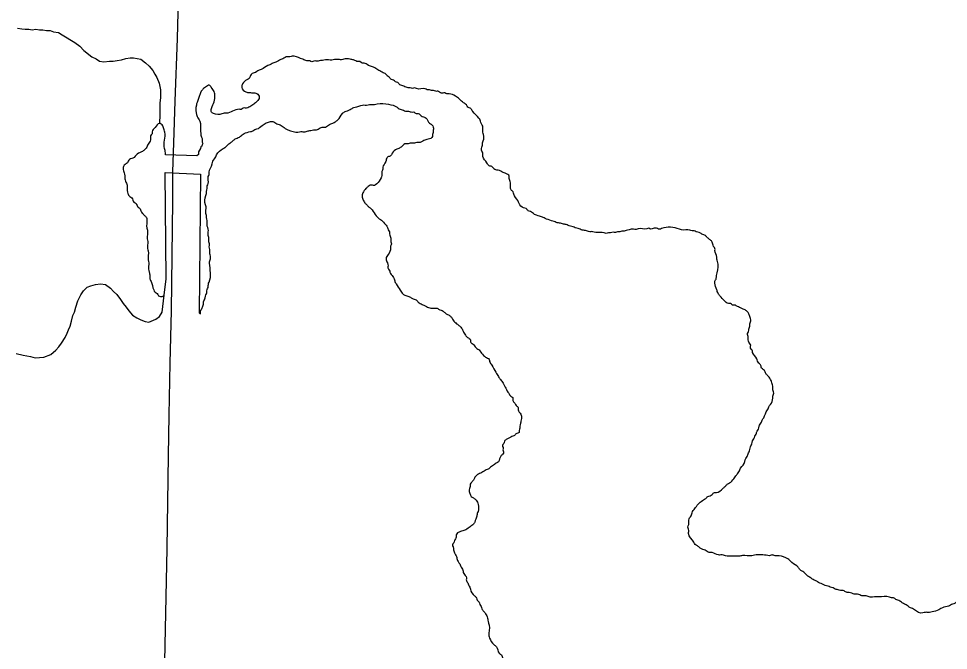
# Model space of a CAD drawing. Extents: x 2.4 to 73.1, y 4.5 to 25.6.
# Drawn here: x 46.3093 to 46.5588, y 20.2613 to 20.4307 of the extents above; entities that cross this region are included whole.
import ezdxf

# ---------------------------------------------------------------- set-up
doc = ezdxf.new("R2010")
doc.units = 0
for name, color, linetype in [('GM_X_Minor_Lake', 7, 'Continuous'), ('GM_X_Minor_River', 7, 'Continuous'), ('GM_X_Township_Road', 7, 'Continuous')]:
    doc.layers.add(name, color=color, linetype=linetype)

msp = doc.modelspace()

# ---------------------------------------------------------------- linework, layer by layer
at = {"layer": 'GM_X_Minor_Lake'}
for p, q in [((46.3571, 20.39392), (46.34874, 20.39415)), ((46.34884, 20.36093), (46.34862, 20.3894)), ((46.34862, 20.3894), (46.35811, 20.38895)), ((46.35811, 20.38895), (46.3577, 20.35181))]:
    msp.add_line(p, q, dxfattribs=at)
for points in [[(46.35819, 20.41108), (46.35754, 20.40922), (46.35719, 20.40819), (46.35702, 20.40784), (46.35702, 20.4075), (46.35685, 20.40681), (46.35685, 20.40664), (46.35685, 20.40647), (46.35685, 20.40629), (46.35685, 20.40595), (46.35702, 20.40492), (46.3572, 20.4044), (46.35737, 20.40406), (46.35771, 20.40354), (46.35789, 20.4032), (46.35806, 20.40251), (46.35806, 20.40217), (46.35806, 20.40165), (46.35806, 20.40096), (46.35823, 20.39941), (46.3584, 20.3989), (46.35858, 20.39855), (46.35858, 20.39821), (46.35858, 20.39786), (46.35858, 20.39752), (46.35875, 20.39718), (46.35858, 20.39683), (46.35841, 20.39649), (46.35823, 20.39632), (46.35806, 20.3958), (46.35755, 20.39494), (46.35755, 20.39425), (46.3571, 20.39392)], [(46.34834, 20.3565), (46.34884, 20.36093)]]:
    msp.add_lwpolyline(points, dxfattribs=at)
for points in [[(46.38608, 20.41955), (46.38552, 20.41976), (46.38326, 20.42058), (46.38269, 20.4206), (46.38211, 20.42042), (46.38135, 20.42044), (46.38078, 20.42027), (46.3802, 20.41991), (46.37962, 20.41973), (46.37904, 20.41937), (46.37827, 20.41901), (46.37732, 20.41865), (46.37674, 20.41829), (46.37616, 20.41811), (46.37442, 20.41702), (46.37385, 20.41685), (46.3725, 20.41612), (46.37192, 20.41595), (46.37153, 20.41539), (46.37113, 20.41464), (46.37055, 20.41427), (46.36938, 20.41317), (46.36917, 20.41222), (46.37028, 20.41105), (46.37122, 20.41083), (46.37236, 20.4108), (46.37349, 20.41039), (46.37384, 20.40924), (46.37345, 20.40868), (46.37286, 20.40813), (46.37189, 20.40739), (46.37131, 20.40703), (46.37016, 20.40668), (46.36959, 20.4067), (46.36901, 20.40633), (46.36844, 20.40635), (46.365, 20.4053), (46.36443, 20.40532), (46.36385, 20.40514), (46.36157, 20.4052), (46.36101, 20.4056), (46.36104, 20.40655), (46.36124, 20.40711), (46.36186, 20.40881), (46.3619, 20.41052), (46.36172, 20.41109), (46.36099, 20.41225), (46.36044, 20.41284), (46.35947, 20.4123), (46.35889, 20.41193), (46.3583, 20.41119), (46.35819, 20.41108)], [(46.44774, 20.37813), (46.44662, 20.37893), (46.44606, 20.37913), (46.4455, 20.37972), (46.44475, 20.37993), (46.44364, 20.3811), (46.44328, 20.38187), (46.44218, 20.38361), (46.44201, 20.38418), (46.44145, 20.38477), (46.44128, 20.38554), (46.44131, 20.38668), (46.44096, 20.38783), (46.44097, 20.3884), (46.43985, 20.38919), (46.43929, 20.38939), (46.43873, 20.38979), (46.43797, 20.39), (46.43684, 20.39041), (46.43629, 20.391), (46.43553, 20.39121), (46.43498, 20.39198), (46.43389, 20.39372), (46.4339, 20.39429), (46.43355, 20.39544), (46.43357, 20.3962), (46.43378, 20.39677), (46.43379, 20.39734), (46.43399, 20.3979), (46.43404, 20.39961), (46.43386, 20.40019), (46.4339, 20.40152), (46.43372, 20.40209), (46.43336, 20.40286), (46.43319, 20.40344), (46.43282, 20.40402), (46.43116, 20.40577), (46.43061, 20.40655), (46.42986, 20.40695), (46.42949, 20.40753), (46.42837, 20.40832), (46.42763, 20.4091), (46.42651, 20.40989), (46.42482, 20.41051), (46.42424, 20.41053), (46.42368, 20.41073), (46.42254, 20.41076), (46.42198, 20.41116), (46.42122, 20.41118), (46.42066, 20.41139), (46.42009, 20.4114), (46.41952, 20.41161), (46.41895, 20.41162), (46.41839, 20.41183), (46.41611, 20.41189), (46.41554, 20.4121), (46.41497, 20.41192), (46.4144, 20.41213), (46.41383, 20.41214), (46.4127, 20.41255), (46.41214, 20.41276), (46.41157, 20.41296), (46.41102, 20.41355), (46.41045, 20.41376), (46.40989, 20.41415), (46.40933, 20.41436), (46.40877, 20.41494), (46.40821, 20.41534), (46.40766, 20.41592), (46.40709, 20.41613), (46.40653, 20.41652), (46.40597, 20.41673), (46.40485, 20.41752), (46.40428, 20.41773), (46.40372, 20.41793), (46.40315, 20.41814), (46.40259, 20.41853), (46.40203, 20.41874), (46.40146, 20.41875), (46.4009, 20.41915), (46.40033, 20.41917), (46.3992, 20.41958), (46.39825, 20.41979), (46.39654, 20.41984), (46.39597, 20.41966), (46.3954, 20.41968), (46.39407, 20.41972), (46.3933, 20.41955), (46.3916, 20.41959), (46.39083, 20.41943), (46.39026, 20.41944), (46.38969, 20.41927), (46.38855, 20.4193), (46.38797, 20.41912), (46.38741, 20.41933), (46.38665, 20.41935), (46.38608, 20.41955)], [(46.35956, 20.35659), (46.35977, 20.35715), (46.35978, 20.35772), (46.36019, 20.35885), (46.3602, 20.35942), (46.36041, 20.35999), (46.36054, 20.36512), (46.36056, 20.36569), (46.36076, 20.36625), (46.36078, 20.36701), (46.3606, 20.36759), (46.36063, 20.36873), (46.36046, 20.36949), (46.36048, 20.37025), (46.36031, 20.37083), (46.36034, 20.37197), (46.36016, 20.37254), (46.3602, 20.37387), (46.35985, 20.3754), (46.35988, 20.37654), (46.35971, 20.37731), (46.35973, 20.37788), (46.35955, 20.37845), (46.3596, 20.38016), (46.35942, 20.38074), (46.35949, 20.38321), (46.35969, 20.38377), (46.35971, 20.38434), (46.35991, 20.3851), (46.35993, 20.38586), (46.36014, 20.38642), (46.36019, 20.38832), (46.36039, 20.38889), (46.36041, 20.38946), (46.36123, 20.39172), (46.36144, 20.39247), (46.36183, 20.39303), (46.36222, 20.39359), (46.36243, 20.39415), (46.36418, 20.39582), (46.36496, 20.39637), (46.36574, 20.39711), (46.36651, 20.39766), (46.36709, 20.39821), (46.36767, 20.39857), (46.36825, 20.39875), (46.36883, 20.39911), (46.3698, 20.39985), (46.37152, 20.40037), (46.3721, 20.40054), (46.37268, 20.40091), (46.37325, 20.40108), (46.37461, 20.402), (46.37576, 20.40273), (46.37691, 20.40307), (46.37748, 20.40306), (46.37805, 20.40285), (46.37861, 20.40246), (46.37974, 20.40205), (46.3803, 20.40165), (46.38086, 20.40125), (46.38368, 20.40023), (46.38425, 20.40021), (46.38502, 20.40038), (46.38616, 20.40035), (46.38673, 20.40052), (46.38769, 20.40069), (46.38845, 20.40086), (46.38921, 20.40084), (46.39018, 20.40138), (46.39075, 20.40156), (46.39132, 20.40154), (46.3919, 20.40171), (46.39305, 20.40244), (46.39363, 20.40262), (46.39421, 20.40298), (46.39498, 20.40353), (46.39617, 20.40521), (46.39694, 20.40576), (46.39752, 20.40593), (46.39829, 20.40629), (46.39925, 20.40684), (46.40001, 20.40701), (46.40116, 20.40736), (46.40193, 20.40752), (46.40269, 20.4075), (46.40345, 20.40767), (46.40478, 20.40764), (46.40555, 20.40781), (46.40859, 20.40772), (46.41085, 20.4069), (46.41141, 20.4065), (46.41254, 20.40609), (46.4131, 20.40589), (46.41367, 20.40587), (46.41462, 20.40566), (46.41538, 20.40564)], [(46.41538, 20.40564), (46.41594, 20.40524), (46.41651, 20.40522), (46.41763, 20.40443), (46.41819, 20.40423), (46.41894, 20.40364), (46.4193, 20.40287), (46.41986, 20.40247), (46.42041, 20.40189), (46.42059, 20.40131), (46.42057, 20.40074), (46.42056, 20.40017), (46.42035, 20.39961), (46.42034, 20.39904), (46.41918, 20.39831), (46.41803, 20.39796), (46.41745, 20.39759), (46.41669, 20.39742), (46.41612, 20.39744), (46.41554, 20.39727), (46.4144, 20.3973), (46.41383, 20.39712), (46.41326, 20.39714), (46.4121, 20.39641), (46.41132, 20.39586), (46.41075, 20.39569), (46.40958, 20.39458), (46.40899, 20.39383), (46.40822, 20.39347), (46.40781, 20.39234), (46.40701, 20.39084), (46.407, 20.39028), (46.40679, 20.38971), (46.40678, 20.38914), (46.40676, 20.38857), (46.40656, 20.38801), (46.40538, 20.38633), (46.4048, 20.38596), (46.40366, 20.38599), (46.40308, 20.38563), (46.40249, 20.38508), (46.4017, 20.38396), (46.4015, 20.38339), (46.40148, 20.38282), (46.40166, 20.38225), (46.4022, 20.38128), (46.40276, 20.3807), (46.40331, 20.38011), (46.40387, 20.37971), (46.40497, 20.37816), (46.40608, 20.37699), (46.40665, 20.3766), (46.40776, 20.37543), (46.40831, 20.37465), (46.40848, 20.37407), (46.40885, 20.37349), (46.40883, 20.37292), (46.40918, 20.37177), (46.40916, 20.37082), (46.40933, 20.37025), (46.40913, 20.36968), (46.40911, 20.36911), (46.4085, 20.36742), (46.4081, 20.36686), (46.4079, 20.3663), (46.40825, 20.36515), (46.40842, 20.36438), (46.40841, 20.36381), (46.40877, 20.36323), (46.40895, 20.36266), (46.40931, 20.36207), (46.41004, 20.36091), (46.41022, 20.36034), (46.41058, 20.35957), (46.41167, 20.35783), (46.41241, 20.35686), (46.41316, 20.35646), (46.41373, 20.35625), (46.41466, 20.35584), (46.41541, 20.35544), (46.41598, 20.35524), (46.41653, 20.35465), (46.41709, 20.35426), (46.41803, 20.35385), (46.41878, 20.35345), (46.41991, 20.35304), (46.42162, 20.35299), (46.42237, 20.35259), (46.42294, 20.35239), (46.4235, 20.35199), (46.42424, 20.3514), (46.42499, 20.351), (46.42555, 20.35041), (46.42591, 20.34983), (46.42684, 20.34886), (46.42758, 20.34827), (46.42832, 20.34749)], [(46.34874, 20.39415), (46.34858, 20.39529), (46.34841, 20.39587), (46.34852, 20.40024), (46.34817, 20.40139), (46.34799, 20.40196), (46.34706, 20.40256), (46.34589, 20.40145), (46.3451, 20.40033), (46.34509, 20.39976), (46.34469, 20.3992), (46.34467, 20.39844), (46.34426, 20.39731), (46.34387, 20.39675), (46.34366, 20.39619), (46.34327, 20.39563), (46.34249, 20.39508), (46.34172, 20.39472), (46.34114, 20.39436), (46.33998, 20.39325), (46.33882, 20.39271), (46.33862, 20.39214), (46.33784, 20.39159), (46.33745, 20.39103), (46.33742, 20.38989), (46.33759, 20.38932)], [(46.33759, 20.38932), (46.33776, 20.38855), (46.33775, 20.38798), (46.33792, 20.38741), (46.3381, 20.38683), (46.33845, 20.38568), (46.33842, 20.38454), (46.33859, 20.38378), (46.33914, 20.383), (46.3397, 20.38261), (46.34024, 20.38145), (46.3408, 20.38106), (46.34135, 20.38009), (46.34191, 20.3797), (46.34208, 20.37912), (46.34245, 20.37854), (46.343, 20.37795), (46.34356, 20.37737), (46.34373, 20.37679), (46.34367, 20.37451), (46.34385, 20.37394), (46.34379, 20.37166), (46.34396, 20.37089), (46.34391, 20.36899), (46.34409, 20.36842), (46.34403, 20.36595), (46.34419, 20.36518), (46.34415, 20.36347), (46.34432, 20.36271), (46.34449, 20.36175), (46.34447, 20.36118), (46.34483, 20.36022), (46.34553, 20.35792), (46.34589, 20.35734), (46.34645, 20.35695), (46.34682, 20.35637), (46.34739, 20.35616), (46.34815, 20.35633), (46.34834, 20.3565)], [(46.50792, 20.33828), (46.50756, 20.33886), (46.50738, 20.33943), (46.50628, 20.34117), (46.50611, 20.34175), (46.50574, 20.34233), (46.50576, 20.34309), (46.5054, 20.34367), (46.50505, 20.34482), (46.50506, 20.34539), (46.50489, 20.34596), (46.5053, 20.34709), (46.50531, 20.34766), (46.50552, 20.34823), (46.50553, 20.3488), (46.50574, 20.34936), (46.50575, 20.34993), (46.5054, 20.35108), (46.50504, 20.35185), (46.50448, 20.35244), (46.50354, 20.35284), (46.50279, 20.35325), (46.50223, 20.35345), (46.50148, 20.35385), (46.50091, 20.35387), (46.50035, 20.35426), (46.49978, 20.35428), (46.49866, 20.35507), (46.49755, 20.35624), (46.497, 20.35702), (46.49664, 20.35798), (46.49612, 20.3597), (46.49613, 20.36027), (46.49653, 20.36102), (46.49655, 20.36178), (46.49676, 20.36254), (46.49684, 20.36558), (46.49666, 20.36615), (46.49668, 20.36672), (46.49615, 20.36845), (46.49617, 20.36902), (46.4958, 20.3696), (46.49545, 20.37075), (46.4949, 20.37133), (46.49415, 20.37192), (46.4936, 20.37251), (46.49266, 20.37291), (46.49191, 20.37332), (46.49115, 20.37353), (46.49059, 20.37373), (46.49002, 20.37375), (46.48945, 20.37395), (46.48717, 20.37402), (46.48661, 20.37422), (46.48186, 20.37435), (46.48128, 20.37418), (46.48072, 20.37438), (46.47958, 20.37441), (46.479, 20.37424), (46.47844, 20.37444), (46.47786, 20.37427), (46.47559, 20.37433), (46.47501, 20.37416), (46.47368, 20.37419), (46.47311, 20.37402), (46.47234, 20.37385), (46.47177, 20.37368), (46.4712, 20.37369), (46.47062, 20.37352), (46.47005, 20.37353), (46.46948, 20.37336), (46.46891, 20.37337), (46.46814, 20.3732), (46.46757, 20.37322), (46.467, 20.37305), (46.46643, 20.37325), (46.46416, 20.37331), (46.4634, 20.37352), (46.46283, 20.37354), (46.46226, 20.37355), (46.46169, 20.37376), (46.46056, 20.37398), (46.45943, 20.37439), (46.45868, 20.3746), (46.45811, 20.37481), (46.45736, 20.37502), (46.45623, 20.37543), (46.45528, 20.37565), (46.45472, 20.37585), (46.45415, 20.37587), (46.45302, 20.37628), (46.45226, 20.37649), (46.45057, 20.37711), (46.44963, 20.37751), (46.44906, 20.37772), (46.44831, 20.37793), (46.44774, 20.37813)], [(46.3577, 20.35181), (46.3581, 20.3515), (46.35811, 20.35207), (46.35832, 20.35263), (46.35872, 20.35357), (46.35893, 20.35414), (46.35894, 20.35471), (46.35915, 20.35527), (46.35935, 20.35583), (46.35956, 20.35659)], [(46.42832, 20.34749), (46.42887, 20.34633), (46.42923, 20.34575), (46.42979, 20.34516), (46.43053, 20.34457), (46.43052, 20.344), (46.43126, 20.34341), (46.432, 20.34244), (46.43256, 20.34205), (46.43459, 20.3399), (46.43553, 20.3393), (46.4357, 20.33873), (46.43625, 20.33776), (46.43734, 20.33583), (46.43807, 20.33467), (46.43862, 20.3339), (46.43935, 20.33293), (46.43971, 20.33216), (46.44008, 20.33158), (46.44044, 20.3308), (46.44081, 20.33023), (46.44136, 20.32945), (46.44192, 20.32905), (46.4419, 20.32829), (46.44245, 20.32752), (46.44281, 20.32694), (46.44337, 20.32635), (46.44335, 20.32578), (46.44408, 20.32462), (46.44426, 20.32405), (46.44424, 20.32348), (46.44403, 20.32272), (46.44402, 20.32215), (46.44381, 20.3214), (46.4438, 20.32083), (46.44359, 20.32026), (46.44358, 20.31969), (46.44281, 20.31933), (46.44222, 20.31878), (46.44165, 20.31861), (46.44107, 20.31824), (46.4403, 20.31788), (46.43971, 20.31733), (46.43951, 20.31676), (46.43911, 20.3162), (46.43929, 20.31563), (46.43927, 20.31506), (46.43945, 20.31448), (46.43924, 20.31392), (46.43866, 20.31336), (46.43805, 20.31186), (46.43747, 20.31149), (46.4365, 20.31076), (46.43592, 20.3104), (46.43534, 20.30984), (46.43476, 20.30967), (46.43419, 20.3093), (46.4336, 20.30894), (46.43245, 20.3084), (46.43187, 20.30785), (46.43147, 20.3071), (46.43088, 20.30635), (46.43048, 20.30579), (46.43047, 20.30522), (46.43026, 20.30466), (46.43024, 20.3039), (46.43042, 20.30332), (46.43078, 20.30255), (46.43134, 20.30216), (46.43208, 20.30157), (46.43245, 20.30098), (46.43262, 20.30041), (46.43258, 20.29851), (46.43237, 20.29795), (46.43216, 20.297), (46.43195, 20.29644), (46.43174, 20.29568), (46.43115, 20.29494), (46.43018, 20.2942), (46.42902, 20.29347), (46.42788, 20.29313), (46.42711, 20.29277), (46.42671, 20.29221), (46.4267, 20.29164), (46.42629, 20.2907), (46.42609, 20.29013), (46.42569, 20.28957), (46.42587, 20.289), (46.42604, 20.28823), (46.42621, 20.28766), (46.42657, 20.28689), (46.42693, 20.28593), (46.4271, 20.28535), (46.42783, 20.28419), (46.42801, 20.28362), (46.42838, 20.28304), (46.42855, 20.28246)], [(46.52277, 20.28007), (46.52221, 20.28047), (46.52127, 20.28107), (46.52053, 20.28166), (46.51979, 20.28244), (46.51904, 20.28284), (46.51849, 20.28361), (46.51681, 20.2848), (46.51625, 20.28539), (46.51569, 20.28578), (46.51343, 20.2866), (46.51229, 20.28663), (46.51154, 20.28685), (46.51096, 20.28667), (46.51039, 20.28669), (46.50678, 20.28679), (46.50602, 20.28662), (46.50355, 20.28668), (46.5026, 20.28652), (46.5007, 20.28657), (46.49899, 20.28662), (46.49842, 20.28682), (46.49709, 20.28686), (46.4954, 20.28748), (46.49464, 20.2875), (46.49351, 20.2881), (46.49295, 20.2883), (46.4922, 20.28871), (46.49145, 20.2893), (46.49089, 20.28969), (46.49053, 20.29027), (46.48907, 20.29259), (46.4891, 20.29373), (46.48892, 20.29431), (46.48913, 20.29506), (46.48916, 20.2962), (46.48936, 20.29677), (46.48976, 20.29733), (46.49017, 20.29846), (46.49056, 20.29902), (46.49096, 20.29958), (46.4931, 20.30161), (46.49368, 20.30197), (46.49426, 20.30253), (46.49484, 20.3027), (46.49542, 20.30307), (46.496, 20.30362), (46.49657, 20.30361), (46.49831, 20.3047), (46.4989, 20.30525), (46.49948, 20.30581), (46.50006, 20.30617), (46.50123, 20.30728), (46.50162, 20.30784), (46.50221, 20.30858), (46.50261, 20.30914), (46.50281, 20.30971), (46.504, 20.31139), (46.5042, 20.31195), (46.50441, 20.31271), (46.5048, 20.31327), (46.50521, 20.31421), (46.50541, 20.31477), (46.50562, 20.31552), (46.50603, 20.31665), (46.50624, 20.31741), (46.50664, 20.31797), (46.50685, 20.31872), (46.50724, 20.31928), (46.50745, 20.32004), (46.50785, 20.3206), (46.50805, 20.32135), (46.50826, 20.32192), (46.50866, 20.32248), (46.50886, 20.32304), (46.50925, 20.3236), (46.50946, 20.32417), (46.50986, 20.32492), (46.51006, 20.32548), (46.51046, 20.32604), (46.51066, 20.3266), (46.51106, 20.32716), (46.51167, 20.32886), (46.51168, 20.32943), (46.51189, 20.32999), (46.5119, 20.33056), (46.51173, 20.33114), (46.51174, 20.33171), (46.51157, 20.33247), (46.5114, 20.33305), (46.51122, 20.33362), (46.51049, 20.33478), (46.50994, 20.33537), (46.50921, 20.33653), (46.50865, 20.33693), (46.50848, 20.33769), (46.50792, 20.33828)], [(46.42855, 20.28246), (46.42873, 20.28189), (46.42946, 20.28072), (46.42944, 20.28016), (46.4298, 20.27938), (46.42998, 20.27881), (46.43034, 20.27823), (46.43052, 20.27765), (46.43161, 20.27591), (46.43217, 20.27533), (46.43234, 20.27475), (46.4329, 20.27417), (46.43307, 20.27359), (46.43344, 20.27301), (46.43361, 20.27244), (46.43416, 20.27166), (46.4349, 20.2705), (46.43525, 20.26935), (46.43542, 20.26859), (46.43559, 20.26801), (46.43552, 20.26516), (46.43569, 20.26458), (46.43679, 20.26284), (46.43753, 20.26225), (46.43825, 20.26052), (46.43899, 20.25993), (46.43917, 20.25936), (46.44028, 20.25819), (46.44084, 20.25779), (46.44141, 20.25759), (46.44196, 20.257), (46.44253, 20.25679), (46.44347, 20.25639), (46.4444, 20.25579), (46.44515, 20.2552), (46.44571, 20.255), (46.44684, 20.25458), (46.4474, 20.254), (46.44852, 20.25321), (46.44927, 20.253), (46.45021, 20.2524), (46.45077, 20.2522), (46.45134, 20.25218), (46.4521, 20.25197), (46.45343, 20.25212), (46.45419, 20.2521), (46.45476, 20.25228), (46.45533, 20.25226), (46.45591, 20.25244), (46.45706, 20.25278), (46.45897, 20.25311), (46.45973, 20.25328), (46.46049, 20.25307), (46.46163, 20.25323), (46.46239, 20.25302), (46.46372, 20.25298), (46.46447, 20.25277), (46.46522, 20.25237), (46.46578, 20.25198), (46.46653, 20.25176), (46.4671, 20.25137), (46.46803, 20.25058), (46.46839, 20.25), (46.46914, 20.24941), (46.46931, 20.24865), (46.46986, 20.24806), (46.47042, 20.24767), (46.47117, 20.24707), (46.47192, 20.24667), (46.47305, 20.24626), (46.47417, 20.24547), (46.47474, 20.24546), (46.47549, 20.24525), (46.47606, 20.24504), (46.47739, 20.245), (46.47795, 20.2448), (46.47985, 20.24475), (46.48099, 20.24491), (46.48291, 20.24542), (46.48349, 20.24579), (46.48425, 20.24596), (46.48654, 20.24627), (46.48675, 20.24684), (46.4877, 20.247), (46.48962, 20.24771), (46.49019, 20.2477), (46.49077, 20.24806), (46.4923, 20.2484), (46.49632, 20.24962), (46.49653, 20.25018), (46.49825, 20.25071), (46.49902, 20.25088), (46.50338, 20.25076), (46.50509, 20.25052), (46.50566, 20.2505), (46.50641, 20.25029), (46.50754, 20.24988)], [(46.56812, 20.27693), (46.56679, 20.27697), (46.56506, 20.27645), (46.5639, 20.27572), (46.56313, 20.27536), (46.56256, 20.27518), (46.56024, 20.27373), (46.55966, 20.27355), (46.55908, 20.27319), (46.55851, 20.27301), (46.55679, 20.27249), (46.55621, 20.27213), (46.55448, 20.2716), (46.55372, 20.27143), (46.55258, 20.27146), (46.552, 20.27129), (46.54974, 20.27211), (46.54918, 20.27251), (46.54862, 20.27271), (46.5475, 20.2735), (46.54656, 20.27391), (46.54581, 20.2745), (46.54468, 20.27491), (46.54412, 20.27531), (46.54355, 20.27532), (46.54299, 20.27553), (46.54014, 20.27561), (46.53957, 20.27562), (46.53729, 20.27569), (46.53673, 20.27589), (46.53559, 20.27592), (46.53446, 20.27633), (46.53351, 20.27636), (46.53294, 20.27656), (46.53219, 20.27678), (46.53162, 20.27679), (46.53087, 20.27719), (46.52954, 20.27742), (46.52898, 20.27762), (46.52841, 20.27764), (46.52785, 20.27803), (46.52709, 20.27825), (46.52653, 20.27845), (46.52577, 20.27866), (46.52502, 20.27906), (46.52427, 20.27927), (46.52371, 20.27967), (46.52277, 20.28007)]]:
    msp.add_spline(points, degree=3, dxfattribs=at)
at = {"layer": 'GM_X_Minor_River'}
for points in [[(46.30897, 20.42808), (46.31011, 20.42789), (46.31106, 20.42788), (46.31201, 20.42788), (46.31296, 20.42769), (46.31392, 20.42788), (46.31487, 20.42768), (46.31582, 20.42768), (46.31677, 20.42749)], [(46.31677, 20.42749), (46.31772, 20.42748), (46.31867, 20.4271), (46.32, 20.42691), (46.32095, 20.42634), (46.32437, 20.42423), (46.3257, 20.42328), (46.32683, 20.42214), (46.32892, 20.42042), (46.33006, 20.41985), (46.33101, 20.41927), (46.33215, 20.41908), (46.33367, 20.41927), (46.33463, 20.41926), (46.33577, 20.41945), (46.33691, 20.41964), (46.33805, 20.42001), (46.33919, 20.4202), (46.34014, 20.4202), (46.34204, 20.41981), (46.34337, 20.41886), (46.34432, 20.4179), (46.34527, 20.41676), (46.34584, 20.41581), (46.34641, 20.41486), (46.34697, 20.41333), (46.34735, 20.41162), (46.34735, 20.41067), (46.34735, 20.40953), (46.34716, 20.40801), (46.34715, 20.40649), (46.34715, 20.40497), (46.34706, 20.40256)], [(46.30863, 20.34083), (46.31053, 20.34044), (46.31243, 20.34006), (46.31376, 20.33967), (46.31604, 20.33986), (46.31794, 20.34061), (46.31928, 20.34175), (46.32004, 20.3427), (46.3208, 20.34364), (46.32176, 20.34516), (46.32233, 20.3463), (46.32271, 20.34725), (46.32309, 20.3482), (46.32348, 20.34953), (46.32386, 20.35105), (46.32424, 20.352), (46.32462, 20.35333), (46.3252, 20.35504), (46.32596, 20.35656), (46.32672, 20.3577), (46.32767, 20.35864), (46.32862, 20.35902), (46.32996, 20.3594), (46.33129, 20.35958), (46.33262, 20.35939), (46.33395, 20.35843), (46.33471, 20.35748), (46.33566, 20.35672), (46.3366, 20.35539), (46.33736, 20.35424), (46.33812, 20.35329), (46.33888, 20.35234), (46.33983, 20.35119), (46.34097, 20.35043), (46.34211, 20.34986), (46.34325, 20.34947), (46.3442, 20.34928)], [(46.3442, 20.34928), (46.3461, 20.35004), (46.34705, 20.35079), (46.34782, 20.35193), (46.34833, 20.35649)]]:
    msp.add_lwpolyline(points, dxfattribs=at)
at = {"layer": 'GM_X_Township_Road'}
msp.add_lwpolyline([(46.34835, 20.24968), (46.34911, 20.28856), (46.34949, 20.31344), (46.34965, 20.32432), (46.34994, 20.33832), (46.35034, 20.35229), (46.35066, 20.38184), (46.35069, 20.38961), (46.35096, 20.39735), (46.35134, 20.4085), (46.35193, 20.42534), (46.3523, 20.43932), (46.35275, 20.46109), (46.35308, 20.47664), (46.35327, 20.48752), (46.35348, 20.50772), (46.35388, 20.52637)], dxfattribs=at)

doc.saveas('drawing.dxf')
